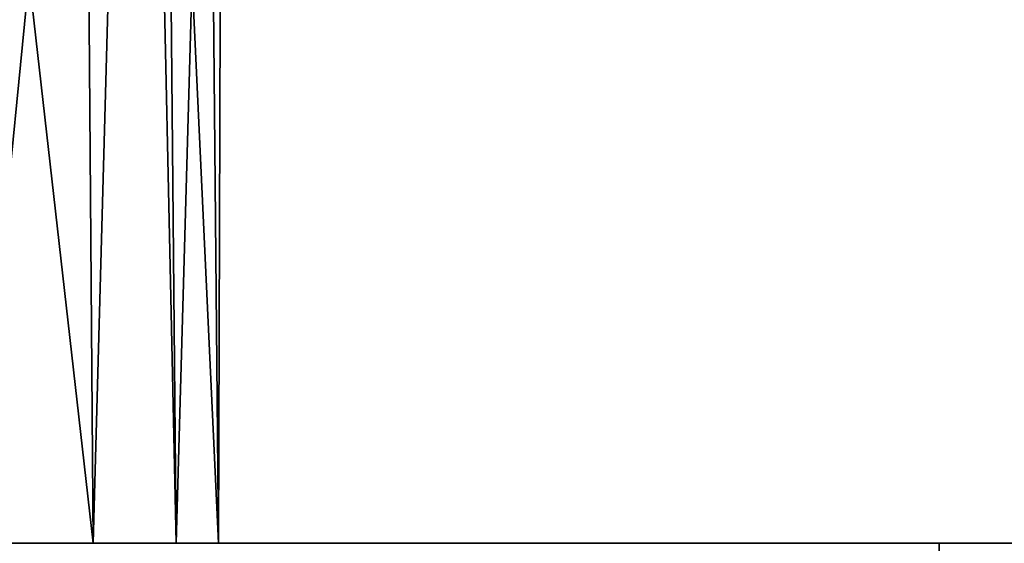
# Model space of a CAD drawing. Header units: millimetres. Extents: x -625 to 3625, y -115 to 71.
# Tile 401 of 656: x 1093 to 1108, y 13 to 21. Entities that reach past the tile are written whole.
import ezdxf

# ---------------------------------------------------------------- set-up
doc = ezdxf.new("R2010")
doc.units = ezdxf.units.MM
doc.layers.add('152', color=7, linetype='Continuous', true_color=0xffffff)

# ---------------------------------------------------------------- blocks, each defined once
blk = doc.blocks.new('UG_SURFACE_002')
at = {"layer": '152', "color": 252, "linetype": 'Continuous', "lineweight": 35}
for points in [[(2200, -31, 2235), (2200, 69, 2235), (800, 69, 2235), (800, -31, 2235)], [(950, -31, 2085), (950, 69, 2085), (2050, 69, 2085), (2050, -31, 2085)]]:
    blk.add_3dface(points, dxfattribs=at)
blk = doc.blocks.new('UG_SURFACE_083')
at = {"layer": '152', "color": 43, "linetype": 'Continuous', "lineweight": 35}
for points in [[(1091.037, 39, 1115.147), (1089.817, 13, 1116.135), (1093.99, 13, 1111.5)], [(1093.99, 13, 1111.5), (1093.792, 39, 1111.356), (1091.037, 39, 1115.147)], [(1092.147, 13, 1093.963), (1091.949, 39, 1094.107), (1094.703, 39, 1097.899)], [(1094.703, 39, 1097.899), (1095.266, 13, 1099.365), (1092.147, 13, 1093.963)], [(1094.703, 39, 1110.101), (1093.792, 39, 1111.356), (1093.99, 13, 1111.5)], [(1094.703, 39, 1110.101), (1093.99, 13, 1111.5), (1095.918, 13, 1105.568)], [(1095.918, 13, 1105.568), (1095.678, 39, 1105.517), (1094.703, 39, 1110.101)], [(1094.703, 39, 1097.899), (1095.026, 39, 1099.416), (1095.266, 13, 1099.365)], [(1095.266, 13, 1099.365), (1095.026, 39, 1099.416), (1096, 39, 1104)], [(1096, 39, 1104), (1095.918, 13, 1105.568), (1095.266, 13, 1099.365)], [(1096, 39, 1104), (1095.678, 39, 1105.517), (1095.918, 13, 1105.568)], [(1107, 0, 1186.5), (1107, 13, 1186.5), (1081, 13, 1190), (1081, 0, 1190)], [(1081, 0, 948), (1081, 13, 948), (1107, 13, 951.5), (1107, 0, 951.5)], [(1081, 13, 982), (1085.401, 13, 982.875), (1107, 13, 951.5), (1081, 13, 948)], [(1092.5, 13, 1014.5), (1081, 13, 1089), (1087.101, 13, 1090.297), (1107, 13, 951.5)], [(1081, 13, 1190), (1107, 13, 1186.5), (1084.119, 13, 1118.672)], [(1089.817, 13, 1116.135), (1084.119, 13, 1118.672), (1107, 13, 1186.5)], [(1107, 13, 951.5), (1085.401, 13, 982.875), (1089.132, 13, 985.368)], [(1087.101, 13, 1090.297), (1092.147, 13, 1093.963), (1107, 13, 951.5)], [(1107, 13, 951.5), (1089.132, 13, 985.368), (1091.625, 13, 989.099)], [(1107, 13, 1186.5), (1093.99, 13, 1111.5), (1089.817, 13, 1116.135)], [(1107, 13, 951.5), (1091.625, 13, 989.099), (1092.5, 13, 993.5)], [(1107, 13, 951.5), (1092.147, 13, 1093.963), (1095.266, 13, 1099.365)], [(1107, 13, 951.5), (1092.5, 13, 993.5), (1092.5, 13, 1014.5)], [(1095.918, 13, 1105.568), (1093.99, 13, 1111.5), (1107, 13, 1186.5)], [(1107, 13, 1186.5), (1107, 13, 951.5), (1095.266, 13, 1099.365), (1095.918, 13, 1105.568)], [(1107, 0, 951.5), (1107, 13, 951.5), (1107, 13, 1186.5), (1107, 0, 1186.5)]]:
    blk.add_3dface(points, dxfattribs=at)
blk = doc.blocks.new('UG_SURFACE_104')
at = {"layer": '152', "color": 31, "linetype": 'Continuous', "lineweight": 35}
for points in [[(2035.75, -34.75, 2069.25), (2035.75, 50.25, 2069.25), (964.25, 50.25, 2069.25), (964.25, -34.75, 2069.25)], [(1975.75, 45.25, 2009.25), (1975.75, 5, 2009.25), (1024.25, 5, 2009.25), (1024.25, 45.25, 2009.25)], [(1983.5, 13, 2017), (1983.5, 5, 2017), (1016.5, 5, 2017), (1016.5, 13, 2017)], [(1979.5, 13, 2013), (1983.5, 13, 2017), (1016.5, 13, 2017), (1020.5, 13, 2013)], [(1979.5, 5, 2013), (1979.5, 13, 2013), (1020.5, 13, 2013), (1020.5, 5, 2013)]]:
    blk.add_3dface(points, dxfattribs=at)
blk = doc.blocks.new('UG_SURFACE_105')
at = {"layer": '152', "color": 7, "linetype": 'Continuous', "lineweight": 35}
for points in [[(1975.75, 5, 2009.25), (1975.75, 45.25, 2009.25), (1024.25, 45.25, 2009.25), (1024.25, 5, 2009.25)], [(1024.5, 5, 2009), (1024.5, 45.25, 2009), (1975.5, 45.25, 2009), (1975.5, 5, 2009)]]:
    blk.add_3dface(points, dxfattribs=at)

msp = doc.modelspace()

# ---------------------------------------------------------------- block references
at = {"layer": '152', "color": 252, "linetype": 'Continuous', "lineweight": -3, "true_color": 0x939598}
for name in ['UG_SURFACE_083', 'UG_SURFACE_002', 'UG_SURFACE_105', 'UG_SURFACE_104']:
    msp.add_blockref(name, (0, 0), dxfattribs=at)

doc.saveas('drawing.dxf')
